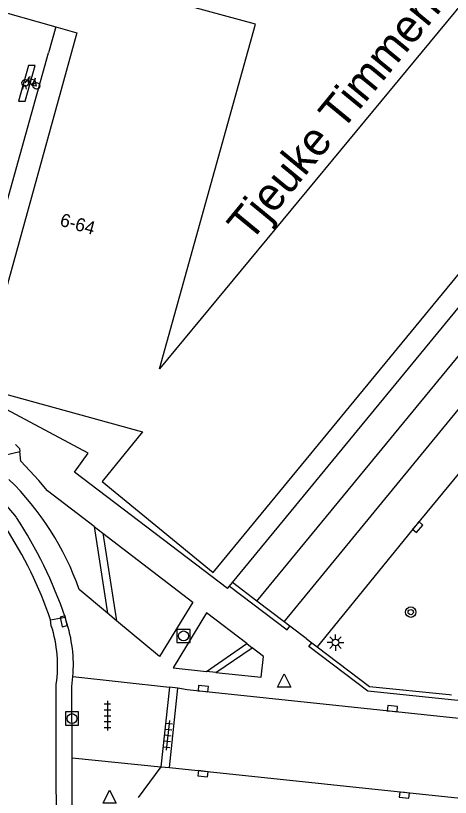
# Model space of a CAD drawing. Extents: x 132998 to 136004, y 396998 to 398512.
# Drawn here: x 133249 to 133282.1, y 397524.1 to 397583.6 of the extents above; entities that cross this region are included whole.
import ezdxf

# ---------------------------------------------------------------- set-up
doc = ezdxf.new("R2010")
doc.units = 0
for name, color, linetype in [('gg-afsc-muur', 7, 'Continuous'), ('gg-anno-huisnummerreeks BGT', 7, 'Continuous'), ('gg-anno-openbare ruimte label', 7, 'Continuous'), ('gg-bbg-gedigitaliseerde bebouwing', 7, 'Continuous'), ('gg-bbg-hoofdgebouw', 7, 'Continuous'), ('gg-knt-verharding', 7, 'Continuous'), ('gg-knt-verharding nz', 7, 'Continuous'), ('gt-grn-groengrens', 7, 'Continuous'), ('gt-grn-vlakafsluiter', 7, 'Continuous'), ('gt-grn-weggrens', 7, 'Continuous'), ('gt-symb-boom', 7, 'Continuous'), ('gt-symb-fietsenrek', 7, 'Continuous'), ('gt-symb-kolk', 7, 'Continuous'), ('gt-symb-lichtmast', 7, 'Continuous'), ('gt-symb-rioolschacht', 7, 'Continuous'), ('gt-symb-tegel verharding', 7, 'Continuous'), ('gt-symb-waterafsluiter', 7, 'Continuous')]:
    doc.layers.add(name, color=color, linetype=linetype)

# ---------------------------------------------------------------- blocks, each defined once
blk = doc.blocks.new('gt0-FREK')
at = {"layer": 'gt-symb-fietsenrek'}
for p, q in [((0.259, 0.762), (0.294, 0.823)), ((0.54, 0.335), (0.259, 0.762)), ((0.294, 0.823), (0.767, 0.714)), ((0.767, 0.714), (0.54, 0.335)), ((0.757, 0.841), (0.866, 0.816)), ((0.767, 0.714), (0.84, 0.822)), ((0.895, 0.252), (0.767, 0.714))]:
    blk.add_line(p, q, dxfattribs=at)
for points in [[(0.036, 0.476), (0.228, 0.708), (0.259, 0.762)], [(0.294, 0.823), (0.36, 0.937), (0.452, 0.935)], [(-0.124, 0), (-0.047, 0.312), (0.053, 0.312), (0.12, 0)], [(0.54, 0.335), (0.555, 0.305), (0.895, 0.252)]]:
    blk.add_lwpolyline(points, dxfattribs=at)
for centre in [(0.036, 0.476), (0.895, 0.252)]:
    blk.add_circle(centre, 0.252, dxfattribs=at)
blk = doc.blocks.new('gt0-KOLK')
at = {"layer": 'gt-symb-kolk'}
blk.add_lwpolyline([(0, 0), (0.375, 0), (0.375, 0.4), (-0.375, 0.4), (-0.375, 0), (0, 0)], dxfattribs=at)
blk = doc.blocks.new('gt0-TEG1')
at = {"layer": 'gt-symb-tegel verharding'}
for p, q in [((-1.125, 0), (1.125, 0)), ((-0.9, -0.25), (-0.9, 0.25)), ((-0.45, -0.25), (-0.45, 0.25)), ((0, -0.25), (0, 0.25)), ((0.45, -0.25), (0.45, 0.25)), ((0.9, -0.25), (0.9, 0.25))]:
    blk.add_line(p, q, dxfattribs=at)
blk = doc.blocks.new('gt0-WAFSL')
at = {"layer": 'gt-symb-waterafsluiter'}
for p, q in [((-0.5, -0.333), (0, 0.667)), ((0, 0.667), (0.5, -0.333)), ((0.5, -0.333), (-0.5, -0.333))]:
    blk.add_line(p, q, dxfattribs=at)
blk = doc.blocks.new('gt0-LMAST')
at = {"layer": 'gt-symb-lichtmast'}
for p, q in [((-0.005, 0.246), (-0.005, 0.621)), ((-0.182, 0.173), (-0.447, 0.438)), ((0.172, 0.173), (0.437, 0.438)), ((-0.255, -0.004), (-0.63, -0.004)), ((-0.182, -0.181), (-0.447, -0.446)), ((-0.005, -0.254), (-0.005, -0.629)), ((0.437, -0.446), (0.172, -0.181)), ((0.245, -0.004), (0.62, -0.004))]:
    blk.add_line(p, q, dxfattribs=at)
blk.add_circle((-0.005, -0.004), 0.25, dxfattribs=at)
blk = doc.blocks.new('gt0-RS')
at = {"layer": 'gt-symb-rioolschacht'}
blk.add_lwpolyline([(-0.5, -0.5), (0.5, -0.5), (0.5, 0.5), (-0.5, 0.5)], close=True, dxfattribs=at)
blk.add_circle((0, 0), 0.375, dxfattribs=at)
blk = doc.blocks.new('gt0-BOOM')
at = {"layer": 'gt-symb-boom'}
for radius in [0.4, 0.2]:
    blk.add_circle((0, 0), radius, dxfattribs=at)

msp = doc.modelspace()

# ---------------------------------------------------------------- linework, layer by layer
at = {"layer": 'gg-afsc-muur'}
for p, q in [((133244.511, 397555.647), (133251.521, 397580.734)), ((133265.138, 397539.992), (133265.288, 397540.174)), ((133265.288, 397540.174), (133265.518, 397540.454)), ((133267.374, 397539.045), (133265.518, 397540.454)), ((133269.464, 397537.459), (133267.374, 397539.045)), ((133269.891, 397537.135), (133269.464, 397537.459)), ((133271.337, 397535.582), (133271.559, 397535.874)), ((133271.559, 397535.874), (133271.958, 397535.572)), ((133282.009, 397531.931), (133282.184, 397531.913))]:
    msp.add_line(p, q, dxfattribs=at)
for points in [[(133265.518, 397540.454), (133301.227, 397583.842), (133299.939, 397584.831)], [(133265.138, 397539.992), (133253.508, 397548.852), (133254.548, 397550.296), (133244.602, 397555.6)], [(133265.288, 397540.174), (133269.672, 397536.846), (133269.891, 397537.135)], [(133293.151, 397530.398), (133275.822, 397532.179), (133271.337, 397535.582)], [(133271.958, 397535.572), (133275.946, 397532.556), (133282.009, 397531.931)]]:
    msp.add_lwpolyline(points, dxfattribs=at)
at = {"layer": 'gg-bbg-gedigitaliseerde bebouwing'}
msp.add_lwpolyline([(133299.939, 397584.831), (133289.949, 397592.927), (133259.969, 397556.713), (133267.275, 397582.904), (133254.825, 397586.299), (133254.251, 397584.217)], dxfattribs=at)
at = {"layer": 'gg-bbg-hoofdgebouw'}
msp.add_line((133264.056, 397541.206), (133299.939, 397584.831), dxfattribs=at)
for points in [[(133247.406, 397586.122), (133246.864, 397584.173), (133252.074, 397582.715)], [(133252.074, 397582.715), (133253.69, 397582.263), (133246.217, 397555.344), (133258.662, 397551.904), (133255.602, 397548.145), (133264.056, 397541.206)]]:
    msp.add_lwpolyline(points, dxfattribs=at)
at = {"layer": 'gg-knt-verharding'}
for p, q in [((133269.464, 397537.459), (133308.686, 397585.298)), ((133255.002, 397544.703), (133255.663, 397544.196)), ((133256.001, 397538.128), (133253.86, 397539.912)), ((133251.681, 397537.604), (133252.779, 397537.823)), ((133252.871, 397537.546), (133252.779, 397537.823)), ((133256.704, 397537.543), (133256.001, 397538.128)), ((133271.136, 397536.194), (133269.891, 397537.135)), ((133271.136, 397536.194), (133271.559, 397535.874)), ((133266.609, 397535.805), (133267.014, 397535.496)), ((133264.25, 397533.612), (133263.548, 397533.687)), ((133260.723, 397532.506), (133260.077, 397526.439)), ((133260.721, 397526.385), (133261.361, 397532.417)), ((133261.361, 397532.417), (133260.723, 397532.506)), ((133253.337, 397520.359), (133253.316, 397527.13)), ((133260.077, 397526.439), (133260.721, 397526.385))]:
    msp.add_line(p, q, dxfattribs=at)
for points in [[(133342.249, 397620.807), (133326.234, 397601.455), (133310.374, 397582.206), (133302.416, 397572.646), (133295.116, 397563.746), (133279.458, 397544.793), (133271.958, 397535.572)], [(133249.018, 397550.96), (133249.318, 397550.652), (133249.341, 397550.409)], [(133255.002, 397544.703), (133251.435, 397547.438), (133250.789, 397548.215), (133250.113, 397548.947), (133249.409, 397549.679), (133249.341, 397550.409)], [(133255.663, 397544.196), (133262.501, 397538.953), (133259.973, 397534.819), (133256.704, 397537.543)], [(133266.609, 397535.805), (133263.552, 397538.138), (133261.013, 397533.958), (133263.548, 397533.687)], [(133264.25, 397533.612), (133267.698, 397533.244), (133267.874, 397534.84), (133267.014, 397535.496)], [(133253.316, 397527.13), (133253.299, 397532.538), (133253.384, 397533.298)], [(133292.115, 397529.133), (133262.063, 397532.296), (133261.361, 397532.417)], [(133260.721, 397526.385), (133307.417, 397521.458), (133308.873, 397522.617), (133344.758, 397519.354)]]:
    msp.add_lwpolyline(points, dxfattribs=at)
for centre, radius, start, end in [((133217.751, 397520.419), 40.074, 38.58419, 48.69696), ((133233.454, 397532.784), 21.616, 19.25521, 45.84893), ((133221.982, 397527.491), 32.484, 18.54538, 33.48006), ((133221.957, 397527.482), 31.401, 18.80581, 33.28847), ((133242.457, 397534.133), 10.959, 355.62785, 18.14384)]:
    msp.add_arc(centre, radius, start, end, dxfattribs=at)
at = {"layer": 'gg-knt-verharding nz'}
msp.add_line((133251.731, 397537.172), (133251.681, 397537.604), dxfattribs=at)
for points in [[(133249.253, 397577.053), (133249.745, 397577.059), (133250.521, 397579.759), (133250.012, 397579.769), (133249.253, 397577.053)], [(133252.247, 397492.476), (133252.115, 397527.253), (133252.099, 397532.534), (133252.112, 397532.713)]]:
    msp.add_lwpolyline(points, dxfattribs=at)
msp.add_arc((133242.441, 397534.132), 9.775, 351.65042, 18.11716, dxfattribs=at)
at = {"layer": 'gt-grn-groengrens'}
for p, q in [((133267.374, 397539.045), (133306.268, 397586.334)), ((133246.962, 397549.856), (133249.341, 397550.409)), ((133255.002, 397544.703), (133256.001, 397538.128)), ((133255.663, 397544.196), (133256.704, 397537.543)), ((133263.548, 397533.687), (133266.609, 397535.805)), ((133264.25, 397533.612), (133267.014, 397535.496))]:
    msp.add_line(p, q, dxfattribs=at)
at = {"layer": 'gt-grn-vlakafsluiter'}
msp.add_line((133252.074, 397582.715), (133251.521, 397580.734), dxfattribs=at)
at = {"layer": 'gt-grn-weggrens'}
for p, q in [((133253.384, 397533.298), (133260.723, 397532.506)), ((133253.316, 397527.13), (133260.077, 397526.439)), ((133260.077, 397526.439), (133258.34, 397524.11))]:
    msp.add_line(p, q, dxfattribs=at)

# ---------------------------------------------------------------- block references
at = {"layer": 'gt-symb-boom'}
msp.add_blockref('gt0-BOOM', (133279.081, 397538.203), dxfattribs=at)
at = {"layer": 'gt-symb-fietsenrek'}
msp.add_blockref('gt0-FREK', (133249.705, 397577.967), dxfattribs=at)
at = {"layer": 'gt-symb-kolk'}
for p, rotation in [((133279.458, 397544.793), -129.56350868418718), ((133252.871, 397537.546), 102.47907180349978), ((133263.274, 397532.185), -6.030008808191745), ((133277.67, 397530.668), -5.967037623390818), ((133263.296, 397526.109), 173.85600423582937), ((133278.618, 397524.483), 173.91299166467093)]:
    msp.add_blockref('gt0-KOLK', p, dxfattribs=dict(at, rotation=rotation))
at = {"layer": 'gt-symb-lichtmast'}
msp.add_blockref('gt0-LMAST', (133273.364, 397535.892), dxfattribs=at)
at = {"layer": 'gt-symb-rioolschacht'}
for p in [(133261.795, 397536.393), (133253.309, 397530.108)]:
    msp.add_blockref('gt0-RS', p, dxfattribs=at)
at = {"layer": 'gt-symb-tegel verharding'}
for p, rotation in [((133256.005, 397530.327), -89.82811317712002), ((133260.604, 397528.832), -96.31488442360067)]:
    msp.add_blockref('gt0-TEG1', p, dxfattribs=dict(at, rotation=rotation))
at = {"layer": 'gt-symb-waterafsluiter'}
for p in [(133269.451, 397532.841), (133256.17, 397523.997)]:
    msp.add_blockref('gt0-WAFSL', p, dxfattribs=at)

# ---------------------------------------------------------------- texts
at = {"layer": 'gg-anno-huisnummerreeks BGT'}
msp.add_text('6-64', height=1, rotation=344.5, dxfattribs=at).set_placement((133252.321, 397567.6))
at = {"layer": 'gg-anno-openbare ruimte label'}
msp.add_text('Tjeuke Timmermansstraat', height=2.5, rotation=50.6, dxfattribs=at).set_placement((133266.874, 397566.251))

doc.saveas('drawing.dxf')
